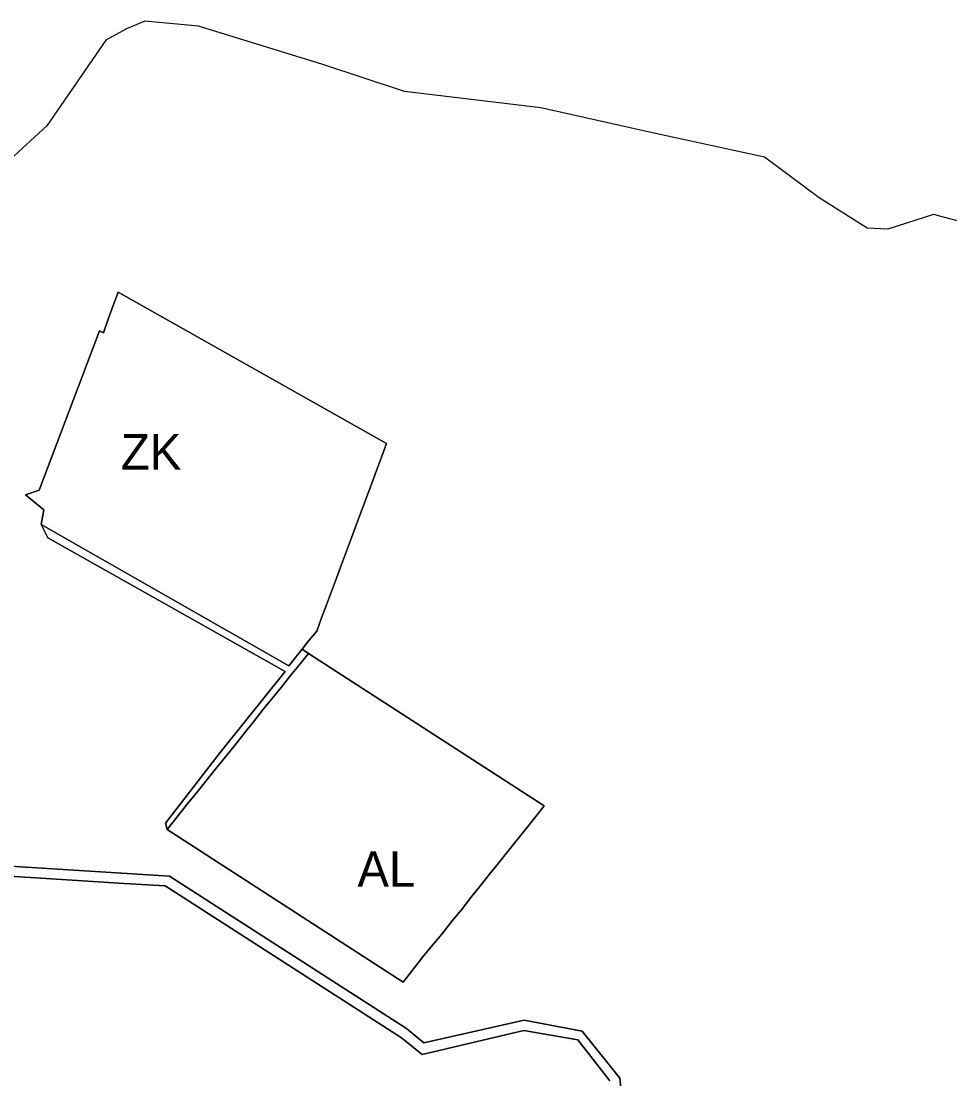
# Model space of a CAD drawing. Extents: x -555509 to -553005, y -1186756 to -1182560.
# Drawn here: x -554811.3 to -554443.7, y -1182979.3 to -1182560.4 of the extents above; entities that cross this region are included whole.
import ezdxf

# ---------------------------------------------------------------- set-up
doc = ezdxf.new("R2010")
doc.units = 0
for name, color, linetype in [('Level 26', 7, 'Continuous'), ('Level 59', 7, 'Continuous'), ('OBRYS_PLOCH', 7, 'Continuous'), ('stav_AL', 7, 'Continuous'), ('stav_LU', 7, 'Continuous'), ('stav_ZK', 7, 'Continuous')]:
    doc.layers.add(name, color=color, linetype=linetype)

msp = doc.modelspace()

# ---------------------------------------------------------------- linework, layer by layer
at = {"layer": 'Level 26'}
for p, q in [((-554705.4, -1182815.78), (-554803.48, -1182759.79)), ((-554803.48, -1182759.79), (-554800.79, -1182765)), ((-554800.79, -1182765), (-554706.8, -1182817.93)), ((-554700.16, -1182809.13), (-554701.67, -1182811.08)), ((-554700.83, -1182814.86), (-554697.56, -1182810.81)), ((-554697.56, -1182810.81), (-554700.16, -1182809.13)), ((-554701.67, -1182811.08), (-554705.4, -1182815.78)), ((-554704.66, -1182819.57), (-554700.83, -1182814.86)), ((-554706.8, -1182817.93), (-554732.55, -1182850.06)), ((-554708.46, -1182824.27), (-554704.66, -1182819.57)), ((-554712.13, -1182828.79), (-554708.46, -1182824.27)), ((-554715.75, -1182833.31), (-554712.13, -1182828.79)), ((-554719.35, -1182837.91), (-554715.75, -1182833.31)), ((-554722.69, -1182842.07), (-554719.35, -1182837.91)), ((-554726.54, -1182846.95), (-554722.69, -1182842.07)), ((-554730.44, -1182851.75), (-554726.54, -1182846.95)), ((-554732.55, -1182850.06), (-554754.24, -1182878)), ((-554734.04, -1182856.15), (-554730.44, -1182851.75)), ((-554738.22, -1182861.45), (-554734.04, -1182856.15)), ((-554741.81, -1182865.84), (-554738.22, -1182861.45)), ((-554745.61, -1182870.46), (-554741.81, -1182865.84)), ((-554753.5, -1182880.52), (-554745.61, -1182870.46)), ((-554754.24, -1182878), (-554753.5, -1182880.52)), ((-554817.9, -1182898.85), (-554770.63, -1182901.89)), ((-554752.59, -1182899.05), (-554817.78, -1182894.93)), ((-554770.63, -1182901.89), (-554754.34, -1182902.81)), ((-554754.34, -1182902.81), (-554660.79, -1182963.07)), ((-554658.81, -1182959.37), (-554752.59, -1182899.05)), ((-554612.24, -1182956.03), (-554651.88, -1182965)), ((-554589.32, -1182960.43), (-554612.24, -1182956.03)), ((-554651.88, -1182965), (-554658.81, -1182959.37)), ((-554652.57, -1182969.72), (-554612.31, -1182960.24)), ((-554612.31, -1182960.24), (-554591, -1182963.93)), ((-554574.33, -1182979.01), (-554589.32, -1182960.43)), ((-554660.79, -1182963.07), (-554652.57, -1182969.72)), ((-554591, -1182963.93), (-554578.26, -1182980.06)), ((-554570.74, -1183011.26), (-554574.33, -1182979.01))]:
    msp.add_line(p, q, dxfattribs=at)
at = {"layer": 'OBRYS_PLOCH'}
for p, q in [((-554769.7, -1182563.46), (-554777.78, -1182567.93)), ((-554762.39, -1182560.36), (-554769.7, -1182563.46)), ((-554741.15, -1182562.37), (-554762.39, -1182560.36)), ((-554691.98, -1182577.49), (-554741.15, -1182562.37)), ((-554777.78, -1182567.93), (-554801.19, -1182601.82)), ((-554659.55, -1182588.17), (-554691.98, -1182577.49)), ((-554605.6, -1182594.73), (-554659.55, -1182588.17)), ((-554561.36, -1182604.56), (-554605.6, -1182594.73)), ((-554801.19, -1182601.82), (-554830.68, -1182628.91)), ((-554517.15, -1182614.23), (-554561.36, -1182604.56)), ((-554495.48, -1182630.28), (-554517.15, -1182614.23)), ((-554476.43, -1182642.32), (-554495.48, -1182630.28)), ((-554450.19, -1182636.98), (-554468.32, -1182642.79)), ((-554419.74, -1182644.94), (-554450.19, -1182636.98)), ((-554468.32, -1182642.79), (-554476.43, -1182642.32)), ((-554772.9, -1182667.71), (-554774.88, -1182673.03)), ((-554774.88, -1182673.03), (-554772.9, -1182667.71)), ((-554666.73, -1182727.7), (-554772.9, -1182667.71)), ((-554772.9, -1182667.71), (-554666.73, -1182727.7)), ((-554774.88, -1182673.03), (-554776.86, -1182678.36)), ((-554776.86, -1182678.36), (-554774.88, -1182673.03)), ((-554776.86, -1182678.36), (-554778.75, -1182683.79)), ((-554778.75, -1182683.79), (-554776.86, -1182678.36)), ((-554780.38, -1182683.03), (-554804.24, -1182746.09)), ((-554804.24, -1182746.09), (-554780.38, -1182683.03)), ((-554778.75, -1182683.79), (-554780.38, -1182683.03)), ((-554780.38, -1182683.03), (-554778.75, -1182683.79)), ((-554668.72, -1182733.01), (-554666.73, -1182727.7)), ((-554666.73, -1182727.7), (-554668.72, -1182733.01)), ((-554670.72, -1182738.37), (-554668.72, -1182733.01)), ((-554668.72, -1182733.01), (-554670.72, -1182738.37)), ((-554672.62, -1182743.74), (-554670.72, -1182738.37)), ((-554670.72, -1182738.37), (-554672.62, -1182743.74)), ((-554674.7, -1182749.11), (-554672.62, -1182743.74)), ((-554672.62, -1182743.74), (-554674.7, -1182749.11)), ((-554804.24, -1182746.09), (-554809.56, -1182748.02)), ((-554809.56, -1182748.02), (-554804.24, -1182746.09)), ((-554809.56, -1182748.02), (-554802.43, -1182753.89)), ((-554802.43, -1182753.89), (-554809.56, -1182748.02)), ((-554676.68, -1182754.39), (-554674.7, -1182749.11)), ((-554674.7, -1182749.11), (-554676.68, -1182754.39)), ((-554802.43, -1182753.89), (-554803.48, -1182759.79)), ((-554803.48, -1182759.79), (-554802.43, -1182753.89)), ((-554678.64, -1182759.62), (-554676.68, -1182754.39)), ((-554676.68, -1182754.39), (-554678.64, -1182759.62)), ((-554803.48, -1182759.79), (-554705.4, -1182815.78)), ((-554800.79, -1182765), (-554803.48, -1182759.79)), ((-554705.4, -1182815.78), (-554803.48, -1182759.79)), ((-554803.48, -1182759.79), (-554800.79, -1182765)), ((-554680.59, -1182764.96), (-554678.64, -1182759.62)), ((-554678.64, -1182759.62), (-554680.59, -1182764.96)), ((-554706.8, -1182817.93), (-554800.79, -1182765)), ((-554800.79, -1182765), (-554706.8, -1182817.93)), ((-554682.62, -1182770.33), (-554680.59, -1182764.96)), ((-554680.59, -1182764.96), (-554682.62, -1182770.33)), ((-554684.58, -1182775.61), (-554682.62, -1182770.33)), ((-554682.62, -1182770.33), (-554684.58, -1182775.61)), ((-554686.46, -1182780.94), (-554684.58, -1182775.61)), ((-554684.58, -1182775.61), (-554686.46, -1182780.94)), ((-554688.52, -1182786.3), (-554686.46, -1182780.94)), ((-554686.46, -1182780.94), (-554688.52, -1182786.3)), ((-554690.42, -1182791.52), (-554688.52, -1182786.3)), ((-554688.52, -1182786.3), (-554690.42, -1182791.52)), ((-554692.44, -1182796.71), (-554690.42, -1182791.52)), ((-554690.42, -1182791.52), (-554692.44, -1182796.71)), ((-554694.32, -1182802.05), (-554692.44, -1182796.71)), ((-554692.44, -1182796.71), (-554694.32, -1182802.05)), ((-554698.03, -1182806.37), (-554694.32, -1182802.05)), ((-554694.32, -1182802.05), (-554698.03, -1182806.37)), ((-554700.16, -1182809.13), (-554698.03, -1182806.37)), ((-554698.03, -1182806.37), (-554700.16, -1182809.13)), ((-554701.67, -1182811.08), (-554700.16, -1182809.13)), ((-554700.16, -1182809.13), (-554701.67, -1182811.08)), ((-554700.83, -1182814.86), (-554697.56, -1182810.81)), ((-554697.56, -1182810.81), (-554700.83, -1182814.86)), ((-554700.16, -1182809.13), (-554697.56, -1182810.81)), ((-554697.56, -1182810.81), (-554700.16, -1182809.13)), ((-554697.56, -1182810.81), (-554604.33, -1182871.18)), ((-554604.33, -1182871.18), (-554697.56, -1182810.81)), ((-554705.4, -1182815.78), (-554701.67, -1182811.08)), ((-554701.67, -1182811.08), (-554705.4, -1182815.78)), ((-554704.66, -1182819.57), (-554700.83, -1182814.86)), ((-554700.83, -1182814.86), (-554704.66, -1182819.57)), ((-554732.55, -1182850.06), (-554706.8, -1182817.93)), ((-554706.8, -1182817.93), (-554732.55, -1182850.06)), ((-554708.46, -1182824.27), (-554704.66, -1182819.57)), ((-554704.66, -1182819.57), (-554708.46, -1182824.27)), ((-554712.13, -1182828.79), (-554708.46, -1182824.27)), ((-554708.46, -1182824.27), (-554712.13, -1182828.79)), ((-554715.75, -1182833.31), (-554712.13, -1182828.79)), ((-554712.13, -1182828.79), (-554715.75, -1182833.31)), ((-554719.35, -1182837.91), (-554715.75, -1182833.31)), ((-554715.75, -1182833.31), (-554719.35, -1182837.91)), ((-554722.69, -1182842.07), (-554719.35, -1182837.91)), ((-554719.35, -1182837.91), (-554722.69, -1182842.07)), ((-554726.54, -1182846.95), (-554722.69, -1182842.07)), ((-554722.69, -1182842.07), (-554726.54, -1182846.95)), ((-554730.44, -1182851.75), (-554726.54, -1182846.95)), ((-554726.54, -1182846.95), (-554730.44, -1182851.75)), ((-554754.24, -1182878), (-554732.55, -1182850.06)), ((-554732.55, -1182850.06), (-554754.24, -1182878)), ((-554734.04, -1182856.15), (-554730.44, -1182851.75)), ((-554730.44, -1182851.75), (-554734.04, -1182856.15)), ((-554738.22, -1182861.45), (-554734.04, -1182856.15)), ((-554734.04, -1182856.15), (-554738.22, -1182861.45)), ((-554741.81, -1182865.84), (-554738.22, -1182861.45)), ((-554738.22, -1182861.45), (-554741.81, -1182865.84)), ((-554745.61, -1182870.46), (-554741.81, -1182865.84)), ((-554741.81, -1182865.84), (-554745.61, -1182870.46)), ((-554753.5, -1182880.52), (-554745.61, -1182870.46)), ((-554745.61, -1182870.46), (-554753.5, -1182880.52)), ((-554604.33, -1182871.18), (-554607.57, -1182875.37)), ((-554607.57, -1182875.37), (-554604.33, -1182871.18)), ((-554753.5, -1182880.52), (-554754.24, -1182878)), ((-554754.24, -1182878), (-554753.5, -1182880.52)), ((-554607.57, -1182875.37), (-554611.33, -1182880.08)), ((-554611.33, -1182880.08), (-554607.57, -1182875.37)), ((-554660.11, -1182940.98), (-554753.5, -1182880.52)), ((-554753.5, -1182880.52), (-554660.11, -1182940.98)), ((-554611.33, -1182880.08), (-554615.1, -1182884.8)), ((-554615.1, -1182884.8), (-554611.33, -1182880.08)), ((-554615.1, -1182884.8), (-554618.76, -1182889.39)), ((-554618.76, -1182889.39), (-554615.1, -1182884.8)), ((-554618.76, -1182889.39), (-554622.34, -1182893.87)), ((-554622.34, -1182893.87), (-554618.76, -1182889.39)), ((-554622.34, -1182893.87), (-554625.97, -1182898.29)), ((-554625.97, -1182898.29), (-554622.34, -1182893.87)), ((-554770.63, -1182901.89), (-554817.9, -1182898.85)), ((-554817.9, -1182898.85), (-554770.63, -1182901.89)), ((-554817.78, -1182894.93), (-554752.59, -1182899.05)), ((-554752.59, -1182899.05), (-554817.78, -1182894.93)), ((-554625.97, -1182898.29), (-554629.38, -1182902.63)), ((-554629.38, -1182902.63), (-554625.97, -1182898.29)), ((-554754.34, -1182902.81), (-554770.63, -1182901.89)), ((-554770.63, -1182901.89), (-554754.34, -1182902.81)), ((-554660.79, -1182963.07), (-554754.34, -1182902.81)), ((-554754.34, -1182902.81), (-554660.79, -1182963.07)), ((-554752.59, -1182899.05), (-554658.81, -1182959.37)), ((-554658.81, -1182959.37), (-554752.59, -1182899.05)), ((-554629.38, -1182902.63), (-554633.35, -1182907.44)), ((-554633.35, -1182907.44), (-554629.38, -1182902.63)), ((-554633.35, -1182907.44), (-554637.08, -1182912.33)), ((-554637.08, -1182912.33), (-554633.35, -1182907.44)), ((-554637.08, -1182912.33), (-554640.7, -1182916.69)), ((-554640.7, -1182916.69), (-554637.08, -1182912.33)), ((-554640.7, -1182916.69), (-554644.85, -1182921.99)), ((-554644.85, -1182921.99), (-554640.7, -1182916.69)), ((-554644.85, -1182921.99), (-554648.51, -1182926.36)), ((-554648.51, -1182926.36), (-554644.85, -1182921.99)), ((-554648.51, -1182926.36), (-554652.29, -1182931.05)), ((-554652.29, -1182931.05), (-554648.51, -1182926.36)), ((-554652.29, -1182931.05), (-554660.11, -1182940.98)), ((-554660.11, -1182940.98), (-554652.29, -1182931.05)), ((-554651.88, -1182965), (-554612.24, -1182956.03)), ((-554612.24, -1182956.03), (-554651.88, -1182965)), ((-554612.24, -1182956.03), (-554589.32, -1182960.43)), ((-554589.32, -1182960.43), (-554612.24, -1182956.03)), ((-554658.81, -1182959.37), (-554651.88, -1182965)), ((-554651.88, -1182965), (-554658.81, -1182959.37)), ((-554612.31, -1182960.24), (-554652.57, -1182969.72)), ((-554652.57, -1182969.72), (-554612.31, -1182960.24)), ((-554591, -1182963.93), (-554612.31, -1182960.24)), ((-554612.31, -1182960.24), (-554591, -1182963.93)), ((-554589.32, -1182960.43), (-554574.33, -1182979.01)), ((-554574.33, -1182979.01), (-554589.32, -1182960.43)), ((-554652.57, -1182969.72), (-554660.79, -1182963.07)), ((-554660.79, -1182963.07), (-554652.57, -1182969.72)), ((-554578.26, -1182980.06), (-554591, -1182963.93)), ((-554591, -1182963.93), (-554578.26, -1182980.06)), ((-554574.33, -1182979.01), (-554570.74, -1183011.26)), ((-554570.74, -1183011.26), (-554574.33, -1182979.01))]:
    msp.add_line(p, q, dxfattribs=at)
at = {"layer": 'stav_AL'}
for p, q in [((-554697.56, -1182810.81), (-554700.83, -1182814.86)), ((-554604.33, -1182871.18), (-554697.56, -1182810.81)), ((-554700.83, -1182814.86), (-554704.66, -1182819.57)), ((-554704.66, -1182819.57), (-554708.46, -1182824.27)), ((-554708.46, -1182824.27), (-554712.13, -1182828.79)), ((-554712.13, -1182828.79), (-554715.75, -1182833.31)), ((-554715.75, -1182833.31), (-554719.35, -1182837.91)), ((-554719.35, -1182837.91), (-554722.69, -1182842.07)), ((-554722.69, -1182842.07), (-554726.54, -1182846.95)), ((-554726.54, -1182846.95), (-554730.44, -1182851.75)), ((-554730.44, -1182851.75), (-554734.04, -1182856.15)), ((-554734.04, -1182856.15), (-554738.22, -1182861.45)), ((-554738.22, -1182861.45), (-554741.81, -1182865.84)), ((-554741.81, -1182865.84), (-554745.61, -1182870.46)), ((-554745.61, -1182870.46), (-554753.5, -1182880.52)), ((-554607.57, -1182875.37), (-554604.33, -1182871.18)), ((-554611.33, -1182880.08), (-554607.57, -1182875.37)), ((-554753.5, -1182880.52), (-554660.11, -1182940.98)), ((-554615.1, -1182884.8), (-554611.33, -1182880.08)), ((-554618.76, -1182889.39), (-554615.1, -1182884.8)), ((-554622.34, -1182893.87), (-554618.76, -1182889.39)), ((-554625.97, -1182898.29), (-554622.34, -1182893.87)), ((-554629.38, -1182902.63), (-554625.97, -1182898.29)), ((-554633.35, -1182907.44), (-554629.38, -1182902.63)), ((-554637.08, -1182912.33), (-554633.35, -1182907.44)), ((-554640.7, -1182916.69), (-554637.08, -1182912.33)), ((-554644.85, -1182921.99), (-554640.7, -1182916.69)), ((-554648.51, -1182926.36), (-554644.85, -1182921.99)), ((-554652.29, -1182931.05), (-554648.51, -1182926.36)), ((-554660.11, -1182940.98), (-554652.29, -1182931.05))]:
    msp.add_line(p, q, dxfattribs=at)
at = {"layer": 'stav_LU'}
for p, q in [((-554769.7, -1182563.46), (-554777.78, -1182567.93)), ((-554762.39, -1182560.36), (-554769.7, -1182563.46)), ((-554741.15, -1182562.37), (-554762.39, -1182560.36)), ((-554691.98, -1182577.49), (-554741.15, -1182562.37)), ((-554777.78, -1182567.93), (-554801.19, -1182601.82)), ((-554659.55, -1182588.17), (-554691.98, -1182577.49)), ((-554605.6, -1182594.73), (-554659.55, -1182588.17)), ((-554561.36, -1182604.56), (-554605.6, -1182594.73)), ((-554801.19, -1182601.82), (-554830.68, -1182628.91)), ((-554517.15, -1182614.23), (-554561.36, -1182604.56)), ((-554495.48, -1182630.28), (-554517.15, -1182614.23)), ((-554476.43, -1182642.32), (-554495.48, -1182630.28)), ((-554450.19, -1182636.98), (-554468.32, -1182642.79)), ((-554419.74, -1182644.94), (-554450.19, -1182636.98)), ((-554468.32, -1182642.79), (-554476.43, -1182642.32)), ((-554774.88, -1182673.03), (-554772.9, -1182667.71)), ((-554772.9, -1182667.71), (-554666.73, -1182727.7)), ((-554776.86, -1182678.36), (-554774.88, -1182673.03)), ((-554778.75, -1182683.79), (-554776.86, -1182678.36)), ((-554804.24, -1182746.09), (-554780.38, -1182683.03)), ((-554780.38, -1182683.03), (-554778.75, -1182683.79)), ((-554666.73, -1182727.7), (-554668.72, -1182733.01)), ((-554668.72, -1182733.01), (-554670.72, -1182738.37)), ((-554670.72, -1182738.37), (-554672.62, -1182743.74)), ((-554672.62, -1182743.74), (-554674.7, -1182749.11)), ((-554809.56, -1182748.02), (-554804.24, -1182746.09)), ((-554802.43, -1182753.89), (-554809.56, -1182748.02)), ((-554674.7, -1182749.11), (-554676.68, -1182754.39)), ((-554803.48, -1182759.79), (-554802.43, -1182753.89)), ((-554676.68, -1182754.39), (-554678.64, -1182759.62)), ((-554800.79, -1182765), (-554803.48, -1182759.79)), ((-554678.64, -1182759.62), (-554680.59, -1182764.96)), ((-554706.8, -1182817.93), (-554800.79, -1182765)), ((-554680.59, -1182764.96), (-554682.62, -1182770.33)), ((-554682.62, -1182770.33), (-554684.58, -1182775.61)), ((-554684.58, -1182775.61), (-554686.46, -1182780.94)), ((-554686.46, -1182780.94), (-554688.52, -1182786.3)), ((-554688.52, -1182786.3), (-554690.42, -1182791.52)), ((-554690.42, -1182791.52), (-554692.44, -1182796.71)), ((-554692.44, -1182796.71), (-554694.32, -1182802.05)), ((-554694.32, -1182802.05), (-554698.03, -1182806.37)), ((-554698.03, -1182806.37), (-554700.16, -1182809.13)), ((-554700.16, -1182809.13), (-554697.56, -1182810.81)), ((-554697.56, -1182810.81), (-554604.33, -1182871.18)), ((-554732.55, -1182850.06), (-554706.8, -1182817.93)), ((-554754.24, -1182878), (-554732.55, -1182850.06)), ((-554604.33, -1182871.18), (-554607.57, -1182875.37)), ((-554753.5, -1182880.52), (-554754.24, -1182878)), ((-554607.57, -1182875.37), (-554611.33, -1182880.08)), ((-554660.11, -1182940.98), (-554753.5, -1182880.52)), ((-554611.33, -1182880.08), (-554615.1, -1182884.8)), ((-554615.1, -1182884.8), (-554618.76, -1182889.39)), ((-554618.76, -1182889.39), (-554622.34, -1182893.87)), ((-554622.34, -1182893.87), (-554625.97, -1182898.29)), ((-554770.63, -1182901.89), (-554817.9, -1182898.85)), ((-554817.78, -1182894.93), (-554752.59, -1182899.05)), ((-554625.97, -1182898.29), (-554629.38, -1182902.63)), ((-554754.34, -1182902.81), (-554770.63, -1182901.89)), ((-554660.79, -1182963.07), (-554754.34, -1182902.81)), ((-554752.59, -1182899.05), (-554658.81, -1182959.37)), ((-554629.38, -1182902.63), (-554633.35, -1182907.44)), ((-554633.35, -1182907.44), (-554637.08, -1182912.33)), ((-554637.08, -1182912.33), (-554640.7, -1182916.69)), ((-554640.7, -1182916.69), (-554644.85, -1182921.99)), ((-554644.85, -1182921.99), (-554648.51, -1182926.36)), ((-554648.51, -1182926.36), (-554652.29, -1182931.05)), ((-554652.29, -1182931.05), (-554660.11, -1182940.98)), ((-554651.88, -1182965), (-554612.24, -1182956.03)), ((-554612.24, -1182956.03), (-554589.32, -1182960.43)), ((-554658.81, -1182959.37), (-554651.88, -1182965)), ((-554612.31, -1182960.24), (-554652.57, -1182969.72)), ((-554591, -1182963.93), (-554612.31, -1182960.24)), ((-554589.32, -1182960.43), (-554574.33, -1182979.01)), ((-554652.57, -1182969.72), (-554660.79, -1182963.07)), ((-554578.26, -1182980.06), (-554591, -1182963.93)), ((-554574.33, -1182979.01), (-554570.74, -1183011.26))]:
    msp.add_line(p, q, dxfattribs=at)
at = {"layer": 'stav_ZK'}
for p, q in [((-554772.9, -1182667.71), (-554774.88, -1182673.03)), ((-554666.73, -1182727.7), (-554772.9, -1182667.71)), ((-554774.88, -1182673.03), (-554776.86, -1182678.36)), ((-554776.86, -1182678.36), (-554778.75, -1182683.79)), ((-554780.38, -1182683.03), (-554804.24, -1182746.09)), ((-554778.75, -1182683.79), (-554780.38, -1182683.03)), ((-554668.72, -1182733.01), (-554666.73, -1182727.7)), ((-554670.72, -1182738.37), (-554668.72, -1182733.01)), ((-554672.62, -1182743.74), (-554670.72, -1182738.37)), ((-554674.7, -1182749.11), (-554672.62, -1182743.74)), ((-554804.24, -1182746.09), (-554809.56, -1182748.02)), ((-554809.56, -1182748.02), (-554802.43, -1182753.89)), ((-554676.68, -1182754.39), (-554674.7, -1182749.11)), ((-554802.43, -1182753.89), (-554803.48, -1182759.79)), ((-554678.64, -1182759.62), (-554676.68, -1182754.39)), ((-554803.48, -1182759.79), (-554705.4, -1182815.78)), ((-554680.59, -1182764.96), (-554678.64, -1182759.62)), ((-554682.62, -1182770.33), (-554680.59, -1182764.96)), ((-554684.58, -1182775.61), (-554682.62, -1182770.33)), ((-554686.46, -1182780.94), (-554684.58, -1182775.61)), ((-554688.52, -1182786.3), (-554686.46, -1182780.94)), ((-554690.42, -1182791.52), (-554688.52, -1182786.3)), ((-554692.44, -1182796.71), (-554690.42, -1182791.52)), ((-554694.32, -1182802.05), (-554692.44, -1182796.71)), ((-554698.03, -1182806.37), (-554694.32, -1182802.05)), ((-554700.16, -1182809.13), (-554698.03, -1182806.37)), ((-554701.67, -1182811.08), (-554700.16, -1182809.13)), ((-554705.4, -1182815.78), (-554701.67, -1182811.08))]:
    msp.add_line(p, q, dxfattribs=at)

# ---------------------------------------------------------------- texts
at = {"layer": 'Level 59'}
for s, p in [('ZK', (-554771.87, -1182737.96)), ('AL', (-554678.24, -1182903.25))]:
    msp.add_text(s, height=14, dxfattribs=at).set_placement(p)

doc.saveas('drawing.dxf')
